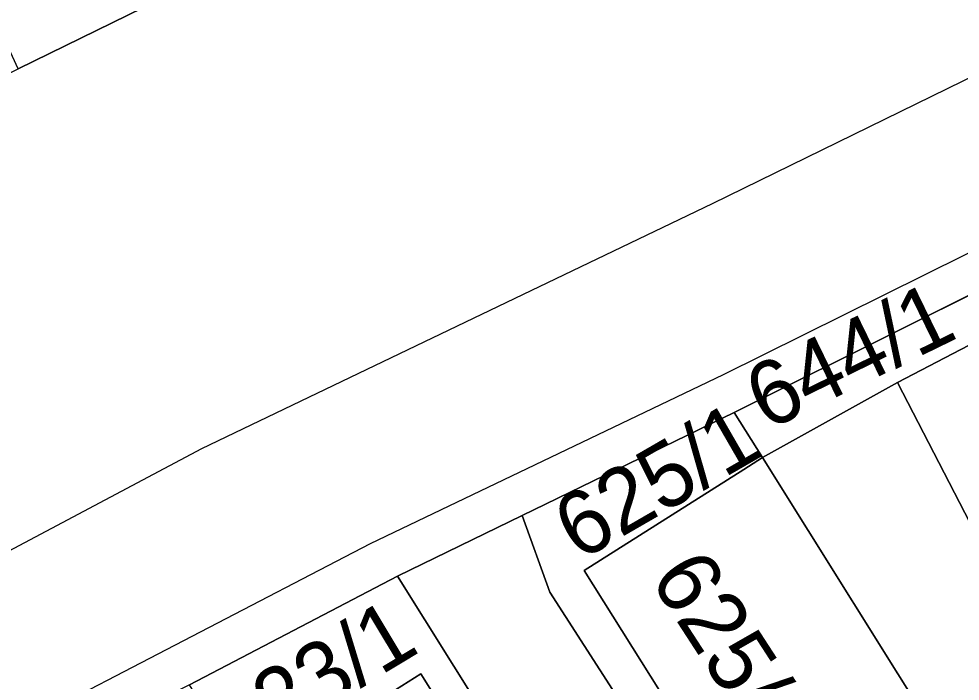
# Model space of a CAD drawing. Extents: x -263943 to -261149, y -1236934 to -1230686.
# Drawn here: x -262648.22 to -262618.87, y -1235387.41 to -1235366.77 of the extents above; entities that cross this region are included whole.
import ezdxf

# ---------------------------------------------------------------- set-up
doc = ezdxf.new("R2010")
doc.units = 0
for name, color, linetype in [('body_kn', 7, 'Continuous'), ('kladpar_druhypozemkov', 7, 'Continuous'), ('kladpar_hranice', 7, 'Continuous'), ('kladpar_parcelnecisla', 7, 'Continuous'), ('kladpar_plochy', 7, 'Continuous'), ('zappar_hrandruhpozemk', 7, 'Continuous')]:
    doc.layers.add(name, color=color, linetype=linetype)

msp = doc.modelspace()

# ---------------------------------------------------------------- linework, layer by layer
at = {"layer": 'body_kn'}
for p, q in [((-262626.61, -1235372.53), (-262626.61, -1235372.53)), ((-262626.26, -1235377.86), (-262626.26, -1235377.86)), ((-262620.83, -1235378.1), (-262620.83, -1235378.1)), ((-262625.92, -1235379.04), (-262625.92, -1235379.04)), ((-262642.53, -1235380.17), (-262642.53, -1235380.17)), ((-262625.04, -1235380.44), (-262625.04, -1235380.44)), ((-262625.04, -1235380.44), (-262625.04, -1235380.44)), ((-262625.62, -1235380.81), (-262625.62, -1235380.81)), ((-262632.53, -1235382.25), (-262632.53, -1235382.25)), ((-262637.27, -1235383.13), (-262637.27, -1235383.13)), ((-262630.6, -1235383.96), (-262630.6, -1235383.96)), ((-262636.42, -1235384.14), (-262636.42, -1235384.14)), ((-262631.67, -1235384.64), (-262631.67, -1235384.64)), ((-262635.69, -1235387.18), (-262635.69, -1235387.18))]:
    msp.add_line(p, q, dxfattribs=at)
at = {"layer": 'kladpar_druhypozemkov'}
for p, q in [((-262628.91, -1235381.29), (-262628.91, -1235381.29)), ((-262639.22, -1235386.81), (-262639.22, -1235386.81)), ((-262624.78, -1235386.82), (-262624.78, -1235386.82))]:
    msp.add_line(p, q, dxfattribs=at)
at = {"layer": 'kladpar_hranice'}
for points in [[(-262637.32, -1235362.47), (-262640.45, -1235364.5), (-262648.24, -1235368.33), (-262648.95, -1235366.81), (-262649.25, -1235366.17), (-262652.99, -1235358.15), (-262656.2, -1235351.29), (-262656.34, -1235350.98), (-262659.91, -1235344.1), (-262651.58, -1235339.03), (-262645.08, -1235349.18), (-262642.69, -1235352.91), (-262637.32, -1235362.47)], [(-262677.55, -1235382.69), (-262668.23, -1235378.61), (-262664.51, -1235376.74), (-262660.02, -1235374.45), (-262656.71, -1235372.49), (-262654.6, -1235371.47), (-262653.16, -1235370.79), (-262648.24, -1235368.33), (-262640.45, -1235364.5), (-262637.32, -1235362.47), (-262633.68, -1235360.09), (-262620.9, -1235350.08), (-262616.92, -1235346.43)], [(-262609.74, -1235370.97), (-262625.92, -1235379.04), (-262632.53, -1235382.25), (-262636.42, -1235384.14), (-262642.9, -1235387.52), (-262643.49, -1235387.83), (-262647.97, -1235390.16), (-262652.08, -1235392.3), (-262656.15, -1235394.43), (-262661.99, -1235397.32), (-262665.8, -1235399.1), (-262670.88, -1235401.57), (-262675.38, -1235403.93), (-262680.11, -1235406.41), (-262684.77, -1235408.96), (-262689.17, -1235411.51), (-262693.37, -1235413.97), (-262697.3, -1235416.27), (-262702.63, -1235419.24), (-262706.44, -1235421.37), (-262709.75, -1235423.15), (-262714.15, -1235426.04)], [(-262625.04, -1235380.44), (-262625.92, -1235379.04), (-262609.74, -1235370.97), (-262609.16, -1235372.04), (-262609.74, -1235372.33), (-262620.83, -1235378.1), (-262625.04, -1235380.44)], [(-262617.76, -1235384.03), (-262620.83, -1235378.1), (-262609.74, -1235372.33), (-262609.16, -1235372.04), (-262603.08, -1235383.28), (-262603.61, -1235383.56), (-262608.81, -1235386.32), (-262609.17, -1235386.51), (-262610.66, -1235387.3), (-262612.6, -1235383.71), (-262613.74, -1235384.1), (-262613.8, -1235383.99), (-262615.91, -1235385.17), (-262616.93, -1235385.65), (-262617.76, -1235384.03)], [(-262617.7, -1235392.16), (-262619.39, -1235389.46), (-262625.04, -1235380.44), (-262620.83, -1235378.1), (-262617.76, -1235384.03)], [(-262625.92, -1235393.56), (-262631.67, -1235384.64), (-262632.53, -1235382.25), (-262625.92, -1235379.04), (-262625.04, -1235380.44), (-262625.62, -1235380.81), (-262630.6, -1235383.96), (-262624.95, -1235392.95), (-262625.92, -1235393.56)], [(-262620, -1235389.84), (-262624.95, -1235392.95), (-262630.6, -1235383.96), (-262625.62, -1235380.81), (-262625.04, -1235380.44), (-262619.39, -1235389.46), (-262620, -1235389.84)], [(-262618.02, -1235413.49), (-262620.13, -1235410.13), (-262622.41, -1235406.49), (-262624.15, -1235403.71), (-262628.53, -1235396.74), (-262630.35, -1235393.83), (-262636.42, -1235384.14), (-262632.53, -1235382.25), (-262631.67, -1235384.64), (-262625.92, -1235393.56), (-262620.34, -1235402.23), (-262613.97, -1235412.51)], [(-262630.35, -1235393.83), (-262631.2, -1235394.34), (-262635.69, -1235387.18), (-262641.02, -1235390.55), (-262642.9, -1235387.52), (-262636.42, -1235384.14), (-262630.35, -1235393.83)], [(-262631.2, -1235394.34), (-262636.05, -1235397.26), (-262636.64, -1235397.61), (-262641.02, -1235390.55), (-262635.69, -1235387.18), (-262631.2, -1235394.34)]]:
    msp.add_lwpolyline(points, dxfattribs=at)
at = {"layer": 'kladpar_plochy'}
for p, q in [((-262648.24, -1235368.33), (-262640.45, -1235364.5)), ((-262609.74, -1235370.97), (-262625.92, -1235379.04)), ((-262625.92, -1235379.04), (-262632.53, -1235382.25)), ((-262632.53, -1235382.25), (-262636.42, -1235384.14)), ((-262636.42, -1235384.14), (-262642.9, -1235387.52))]:
    msp.add_line(p, q, dxfattribs=at)
for points in [[(-262637.32, -1235362.47), (-262640.45, -1235364.5), (-262648.24, -1235368.33), (-262648.95, -1235366.81), (-262649.25, -1235366.17), (-262652.99, -1235358.15), (-262656.2, -1235351.29), (-262656.34, -1235350.98), (-262659.91, -1235344.1), (-262651.58, -1235339.03), (-262645.08, -1235349.18), (-262642.69, -1235352.91)], [(-262625.04, -1235380.44), (-262625.92, -1235379.04), (-262609.74, -1235370.97), (-262609.16, -1235372.04), (-262609.74, -1235372.33), (-262620.83, -1235378.1)], [(-262617.76, -1235384.03), (-262620.83, -1235378.1), (-262609.74, -1235372.33), (-262609.16, -1235372.04), (-262603.08, -1235383.28), (-262603.61, -1235383.56), (-262608.81, -1235386.32), (-262609.17, -1235386.51), (-262610.66, -1235387.3), (-262612.6, -1235383.71), (-262613.74, -1235384.1), (-262613.8, -1235383.99), (-262615.91, -1235385.17), (-262616.93, -1235385.65)], [(-262625.92, -1235393.56), (-262631.67, -1235384.64), (-262632.53, -1235382.25), (-262625.92, -1235379.04), (-262625.04, -1235380.44), (-262625.62, -1235380.81), (-262630.6, -1235383.96), (-262624.95, -1235392.95)], [(-262620, -1235389.84), (-262624.95, -1235392.95), (-262630.6, -1235383.96), (-262625.62, -1235380.81), (-262625.04, -1235380.44), (-262619.39, -1235389.46)], [(-262630.35, -1235393.83), (-262631.2, -1235394.34), (-262635.69, -1235387.18), (-262641.02, -1235390.55), (-262642.9, -1235387.52), (-262636.42, -1235384.14)], [(-262631.2, -1235394.34), (-262636.05, -1235397.26), (-262636.64, -1235397.61), (-262641.02, -1235390.55), (-262635.69, -1235387.18)]]:
    msp.add_lwpolyline(points, close=True, dxfattribs=at)
for points in [[(-262617.7, -1235392.16), (-262619.39, -1235389.46), (-262625.04, -1235380.44), (-262620.83, -1235378.1), (-262617.76, -1235384.03)], [(-262618.02, -1235413.49), (-262620.13, -1235410.13), (-262622.41, -1235406.49), (-262624.15, -1235403.71), (-262628.53, -1235396.74), (-262630.35, -1235393.83), (-262636.42, -1235384.14), (-262632.53, -1235382.25), (-262631.67, -1235384.64), (-262625.92, -1235393.56), (-262620.34, -1235402.23), (-262613.97, -1235412.51)]]:
    msp.add_lwpolyline(points, dxfattribs=at)
at = {"layer": 'zappar_hrandruhpozemk'}
for points in [[(-262588.16, -1235355.95), (-262598.75, -1235358.84), (-262613.91, -1235366.32), (-262626.61, -1235372.53), (-262642.53, -1235380.17), (-262661.59, -1235390.29)], [(-262588.06, -1235360.35), (-262596.11, -1235362.9), (-262626.26, -1235377.86), (-262637.27, -1235383.13), (-262670.63, -1235400.46)]]:
    msp.add_lwpolyline(points, dxfattribs=at)

# ---------------------------------------------------------------- texts
at = {"layer": 'kladpar_parcelnecisla'}
for s, rotation, p in [('644/1', 26, (-262624.904, -1235379.62)), ('625/1', 30, (-262630.756, -1235383.692)), ('625/3', 303, (-262628.581, -1235384.212)), ('623/1', 31, (-262641.408, -1235389.924))]:
    msp.add_text(s, height=2, rotation=rotation, dxfattribs=at).set_placement(p)

doc.saveas('drawing.dxf')
